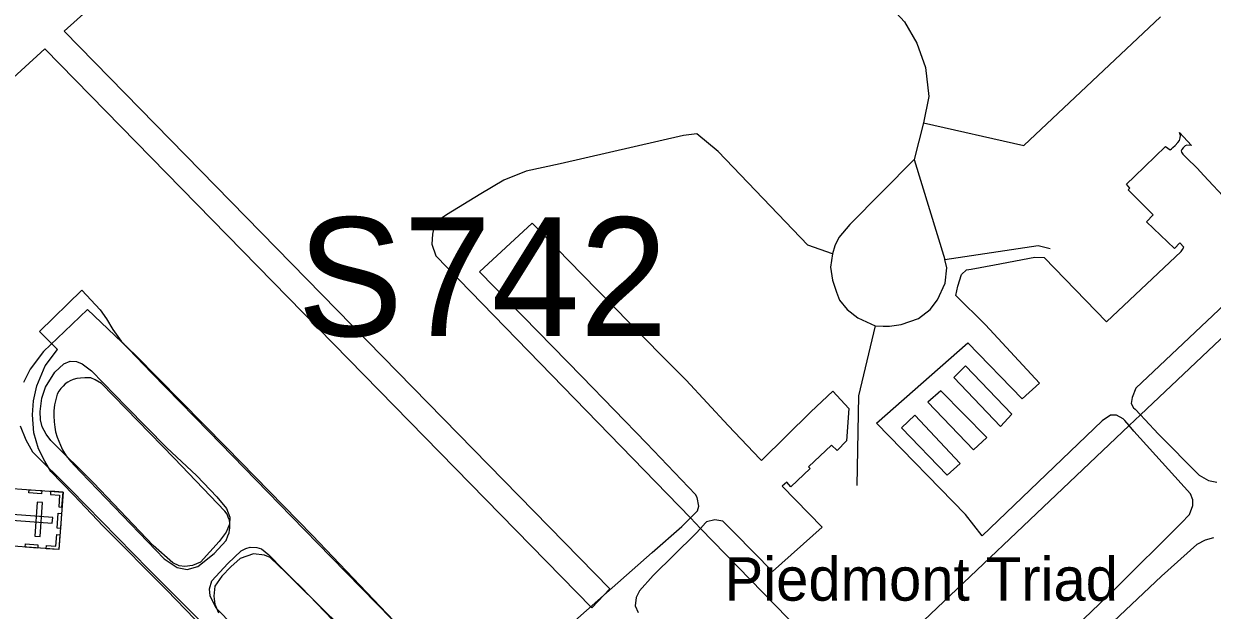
# Model space of a CAD drawing. Extents: x 1662474 to 1856135, y 779280 to 917889.
# Drawn here: x 1718426 to 1722535, y 855491 to 857518 of the extents above; entities that cross this region are included whole.
import ezdxf

# ---------------------------------------------------------------- set-up
doc = ezdxf.new("R2010")
doc.units = 0
for name, color, linetype in [('Exist Aviation Commercial or Municipal Label', 7, 'Continuous'), ('Exist Aviation Commercial or Municipal Perimeter Paved', 7, 'Continuous'), ('Exist Cultural Cemetery CELL', 7, 'Continuous'), ('Exist Road Non-System Type 51', 7, 'Continuous'), ('Exist Road Primary Interstate Structure Ovrhead Sign Number Label', 7, 'Continuous')]:
    doc.layers.add(name, color=color, linetype=linetype)

msp = doc.modelspace()

# ---------------------------------------------------------------- linework, layer by layer
at = {"layer": 'Exist Aviation Commercial or Municipal Perimeter Paved'}
for p, q in [((1720451.8, 855565.1), (1718565.7, 857491.5)), ((1718499.3, 857430.8), (1717105.2, 856160.8)), ((1720389.8, 855499.7), (1718499.3, 857430.8)), ((1720389.8, 855499.7), (1720451.8, 855565.1))]:
    msp.add_line(p, q, dxfattribs=at)
for points in [[(1723133.9, 861825.5), (1722196.4, 860948), (1721502.1, 860284.7), (1721149.8, 859938.2), (1720945.5, 859745.6), (1720843.6, 859632.6), (1720718.3, 859535.3), (1719920.1, 858777.5), (1719756.2, 858625.3), (1718677.2, 857592.5), (1718565.7, 857491.5)], [(1722247.9, 856129.1), (1722232.8, 856146.4), (1722227.5, 856152.2), (1722203.8, 856164.9), (1722183.1, 856164.9), (1722154.6, 856145.9), (1721739.1, 855748.2), (1721681.9, 855821.8), (1721374.2, 856137.1), (1721690.2, 856415), (1721877.4, 856221.8), (1721937.6, 856275.6), (1721750.5, 856476.9), (1721649, 856578.2), (1721655.4, 856611.5), (1721668.1, 856651.2), (1721685.5, 856667), (1721701.4, 856670.2), (1721782.2, 856684.4), (1721921.8, 856711.4), (1721953.5, 856709.8), (1722169.1, 856487.9), (1722427.1, 856731.2), (1722431.6, 856737.2), (1722437.2, 856745.4), (1722422.4, 856760.5), (1722404.2, 856741.6), (1722307.9, 856833.7), (1722330.2, 856857.1), (1722244.8, 856943.8), (1722250.4, 856949.6), (1722238.5, 856963), (1722265.8, 856989.9), (1722373.5, 857093.2), (1722389.1, 857082.2), (1722393.6, 857085), (1722398.5, 857090.5), (1722407.1, 857096.8), (1722415.6, 857106.9), (1722421.2, 857114.8), (1722424.4, 857123.5), (1722424.6, 857131.2), (1722421.8, 857142.4), (1722462.8, 857097.2), (1722447, 857098), (1722440.9, 857095.9), (1722434.5, 857088.9), (1722430.1, 857083), (1722427.9, 857078), (1722429.1, 857073.5), (1722433.5, 857067.1), (1722445.8, 857054.5), (1722482.4, 857018.2), (1722505.6, 856993.4), (1722587.2, 856905.6)], [(1720730.9, 855810.2), (1720755.5, 855834.9), (1720759.8, 855850.5), (1720754.6, 855881), (1720748.5, 855891.4), (1720578.6, 856068.9), (1720355.6, 856298.8), (1720101.4, 856557.6), (1720001.5, 856660.4), (1720183.5, 856828.4), (1720356.8, 856650.8), (1720630.6, 856371.1), (1720716.5, 856285.7), (1720861.8, 856129.5), (1720971.5, 856013.8), (1720976.1, 856009.1), (1721146.9, 856177), (1721223.6, 856247.9), (1721278.5, 856188.7), (1721270.6, 856076.4), (1721238.4, 856043.4), (1721218.4, 856061.6), (1721139.1, 855986.8), (1721145.2, 855981.5), (1721078.1, 855918), (1721064.2, 855933.7), (1721048.2, 855920), (1721185.9, 855778.1), (1721014.2, 855625), (1720884.1, 855757), (1720849, 855792.7), (1720842.9, 855798.9), (1720814.9, 855803.4), (1720786.1, 855796.4), (1720785.1, 855795.4), (1720783.4, 855793.4), (1720765.9, 855774.2)], [(1722762.9, 856722.7), (1722271, 856259.1), (1722258.2, 856225.9), (1722255.1, 856205.2), (1722263, 856191), (1722268.1, 856185.6), (1722286.8, 856165.9)], [(1719114.6, 855360.6), (1718920.4, 855560.8), (1718700.8, 855781.5), (1718598.8, 855889.4), (1718520.2, 855970.1), (1718498.5, 856005.8), (1718477.6, 856048.5), (1718461, 856104.2), (1718455.9, 856166.8), (1718459.2, 856214.7), (1718471.5, 856266.9), (1718500.2, 856336), (1718542.9, 856391.8), (1718480.1, 856454.4), (1718626.5, 856597.4), (1718690, 856529.5), (1718712.6, 856498.2), (1718734.5, 856460.8), (1718762.8, 856420.4), (1718868.1, 856311.6), (1719065.8, 856108.9), (1719351.8, 855814.9), (1719489.4, 855674.8), (1719698.9, 855460.8)], [(1719705.5, 855454.7), (1719424.6, 855749.7), (1719125.5, 856055), (1718812.6, 856372.5), (1718646.1, 856530.1), (1718567.3, 856454.9), (1718494.5, 856385.8), (1718447.8, 856324.1), (1718425.1, 856277.7)], [(1719024.4, 855956), (1719093.6, 855883.1), (1719127.2, 855842.8), (1719139, 855812.8), (1719137.1, 855789), (1719126.3, 855760.8), (1719102, 855729.1), (1719037.2, 855657.8), (1719009.1, 855645.9), (1718983, 855642.3), (1718963.3, 855645.1), (1718941, 855654.7), (1718873.6, 855715.3), (1718667.7, 855931.6), (1718519.2, 856077.3), (1718503.1, 856099.7), (1718489.6, 856125.5), (1718483.5, 856148.9), (1718482.3, 856177.7), (1718488.8, 856223.6), (1718501.2, 856261.6), (1718533.7, 856313.3), (1718564.1, 856342.9), (1718586.3, 856351.5), (1718608.7, 856351), (1718628.1, 856342.2), (1718659.8, 856318), (1718780.8, 856194.6), (1718919.3, 856053.2), (1719024.4, 855956)], [(1722286.8, 856165.9), (1722302, 856149.9), (1722349.1, 856100.1), (1722490.2, 855957.5), (1722522, 855940.1), (1722550.5, 855933.8)], [(1718413.6, 856128.5), (1718433.1, 856080.3), (1718456.6, 856038), (1718587.4, 855908.4), (1718858.7, 855631.6), (1719066.6, 855423.2)], [(1721607.6, 855000), (1722198, 855564.2), (1722428, 855792.4), (1722456.5, 855822.5), (1722467.6, 855852.6), (1722467.6, 855873.2), (1722459.8, 855893.9), (1722286.2, 856085.8), (1722264.2, 856110.5), (1722247.9, 856129.1)], [(1720065, 855219.4), (1720598.5, 855690.8), (1720701.2, 855780.6), (1720730.9, 855810.2)], [(1720765.9, 855774.2), (1720749.5, 855756.4), (1720748.6, 855755.5), (1720602.4, 855611), (1720555, 855558.4), (1720542.9, 855535.8), (1720540.2, 855507), (1720549.9, 855483.5)], [(1722539.2, 855741.8), (1722510.6, 855733.9), (1722482.1, 855718), (1722359.2, 855609.4), (1721799.2, 855080.6), (1721771.1, 855054), (1721713.9, 855000), (1721712.9, 855000), (1721440.8, 854733.8), (1721419.4, 854699), (1721408.8, 854669.7), (1721408.8, 854637.7), (1721414.1, 854613.6), (1721422.1, 854594.9), (1721630.2, 854378.8), (1721662.2, 854362.8), (1721683.2, 854351.9), (1721729.5, 854342.5)], [(1719212.3, 855375.7), (1719091.5, 855499), (1719070, 855541.2), (1719068.3, 855565.3), (1719076.5, 855593.3), (1719131.3, 855652.6), (1719177.8, 855696.3), (1719193.6, 855704.2), (1719208.7, 855708.7), (1719232.3, 855708.2), (1719247.8, 855703.5), (1719273.6, 855683.2), (1719370.6, 855584.1), (1719525.2, 855430.5)]]:
    msp.add_lwpolyline(points, dxfattribs=at)
at = {"layer": 'Exist Cultural Cemetery CELL'}
for points in [[(1718562, 855899.2), (1718547.3, 855700.6), (1718293.4, 855719.3), (1718308, 855917.9)], [(1718444.8, 855907.8), (1718488, 855904.6), (1718487.2, 855893.3), (1718444, 855896.5)], [(1718518.8, 855902.3), (1718518, 855891), (1718550.1, 855888.7), (1718547.1, 855848.2), (1718558.2, 855847.4), (1718562, 855899.2)], [(1718491.1, 855863.5), (1718472.5, 855864.8), (1718463.8, 855747.4), (1718482.5, 855746)], [(1718524.7, 855792.6), (1718526.1, 855811.2), (1718323.9, 855826.1), (1718322.5, 855807.5)], [(1718556.5, 855825.3), (1718552.7, 855773.6), (1718541.3, 855774.4), (1718545.2, 855826.1)], [(1718504.1, 855703.7), (1718504.9, 855715), (1718537, 855712.7), (1718540, 855753.1), (1718551.1, 855752.3), (1718547.3, 855700.6)], [(1718432.1, 855720.5), (1718475.3, 855717.3), (1718474.4, 855705.9), (1718431.2, 855709.1)]]:
    msp.add_lwpolyline(points, close=True, dxfattribs=at)
at = {"layer": 'Exist Road Non-System Type 51'}
for p, q in [((1722286.8, 856165.9), (1723473.9, 857292.2)), ((1722247.9, 856129.1), (1722286.8, 856165.9)), ((1720730.9, 855810.2), (1720765.9, 855774.2))]:
    msp.add_line(p, q, dxfattribs=at)
for points in [[(1721361.8, 858085.2), (1721335, 857924.4), (1721326.1, 857849.2), (1721329.5, 857783.1), (1721349.4, 857684.4), (1721399.4, 857602.5), (1721470.6, 857523.8), (1721513.8, 857450.9), (1721544.1, 857366.6), (1721555.1, 857265.8), (1721536.9, 857175.2)], [(1721536.9, 857175.2), (1721883.9, 857096.5), (1722355.6, 857541.6)], [(1721536.9, 857175.2), (1721504.9, 857048.2), (1721610.4, 856703.6)], [(1721222.4, 856723.2), (1721136.6, 856752.7), (1720827.1, 857075.8), (1720752.6, 857137.2), (1720707.1, 857131.9), (1720280.1, 857034), (1720163.1, 857007.8), (1720085.9, 856977.6), (1720006.6, 856929.9), (1719887.2, 856857.9), (1719865.5, 856841.9), (1719844.8, 856820.4), (1719839.2, 856790.2), (1719836.4, 856755.6), (1719850.8, 856715.2), (1720730.9, 855810.2)], [(1721504.9, 857048.2), (1721282.5, 856823.5), (1721244.1, 856778.7), (1721229.8, 856749.8), (1721222.4, 856723.2)], [(1721222.4, 856723.2), (1721215.1, 856676.6), (1721222.4, 856631.2), (1721235.5, 856589.7), (1721246.2, 856562.1), (1721272.2, 856529.9), (1721309.9, 856501.2), (1721369.9, 856474.4)], [(1721610.4, 856703.6), (1721933.6, 856751.6), (1721974.9, 856740.9)], [(1721369.9, 856474.4), (1721397.4, 856472.9), (1721419, 856472.9), (1721459.9, 856478.2), (1721519, 856499.7), (1721560.1, 856529.9), (1721585.1, 856563.9), (1721611.9, 856621.2), (1721617.4, 856674.8), (1721610.4, 856703.6)], [(1721369.9, 856474.4), (1721311.6, 856231.7), (1721306.4, 855922.2)], [(1721802.8, 856126), (1721842.4, 856168.9), (1721682.2, 856335.2), (1721641, 856295.6), (1721802.8, 856126)], [(1718990.6, 855631.7), (1719028.1, 855642.9), (1719084.2, 855687.8), (1719125.5, 855732.7), (1719131.8, 855748.9), (1719135.9, 855759), (1719137.8, 855767.5), (1719138.5, 855776.1), (1719138.5, 855785.1), (1719138.5, 855792.2), (1719137, 855802.6), (1719132.9, 855813), (1719129.5, 855823.5), (1719121.8, 855833.7), (1718945.8, 856017), (1718694.9, 856275.1), (1718673.4, 856287.7), (1718657.5, 856293.8), (1718637.6, 856294.8), (1718622.2, 856293.2), (1718609.2, 856291.4), (1718597.2, 856288), (1718586.5, 856283.9), (1718578.6, 856279.8), (1718569.8, 856273.5), (1718561.9, 856265.2), (1718554, 856257.4), (1718547.8, 856248.5), (1718541.4, 856237.8), (1718532, 856201.5), (1718530.1, 856180.6), (1718530.2, 856162.9), (1718530.8, 856141.8), (1718533.2, 856124), (1718536, 856107.5), (1718541.8, 856089.2), (1718552.6, 856061.9), (1718560.5, 856046), (1718573, 856024.9), (1718587.6, 856006.6), (1718603.1, 855990.2), (1718623.9, 855968.5), (1718912, 855669.1), (1718957, 855639.2), (1718990.6, 855631.7)], [(1721709.2, 856045.2), (1721755.1, 856088), (1721596.6, 856249.7), (1721552.2, 856210), (1721709.2, 856045.2)], [(1721618.8, 855958.1), (1721663.2, 855997.8), (1721506.2, 856165.7), (1721460.2, 856121.2), (1721618.8, 855958.1)], [(1720765.9, 855774.2), (1721239.8, 855287.1), (1721301.1, 855266.6), (1721355.1, 855282.1), (1722247.9, 856129.1)], [(1719494.8, 855457.1), (1719385.1, 855571.1), (1719277.8, 855673.4), (1719257.8, 855681.2), (1719220.4, 855685.6), (1719174.1, 855669.9), (1719142, 855641.2), (1719110.6, 855609), (1719087.1, 855575), (1719082.8, 855540.2), (1719087.1, 855512.4), (1719099.2, 855482.8)]]:
    msp.add_lwpolyline(points, dxfattribs=at)

# ---------------------------------------------------------------- texts
at = {"layer": 'Exist Aviation Commercial or Municipal Label'}
msp.add_text('Piedmont Triad', height=150, dxfattribs=at).set_placement((1720848.9, 855524.2))
at = {"layer": 'Exist Road Primary Interstate Structure Ovrhead Sign Number Label'}
msp.add_text('S742', height=410.1, dxfattribs=at).set_placement((1719371.8, 856438.4))

doc.saveas('drawing.dxf')
